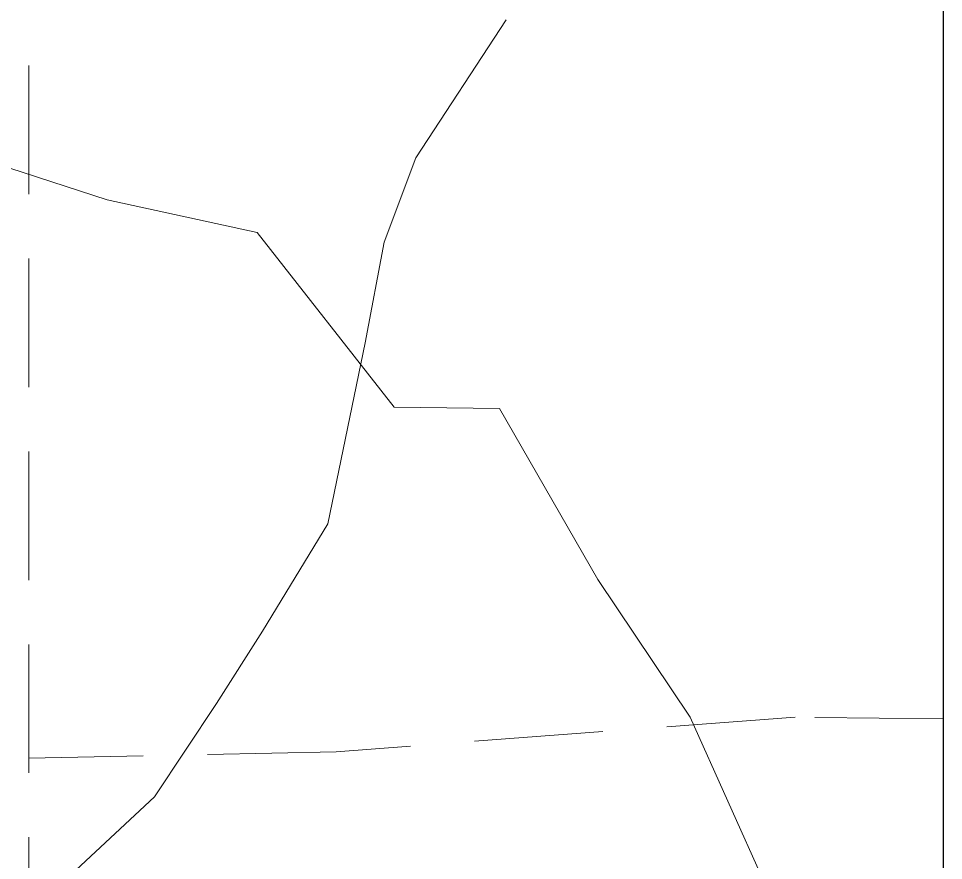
# Model space of a CAD drawing. Extents: x 2363323 to 2367082, y 6956018 to 6980837.
# Drawn here: x 2366130.8 to 2366219.2, y 6980709.7 to 6980790.2 of the extents above; entities that cross this region are included whole.
import ezdxf

# ---------------------------------------------------------------- set-up
doc = ezdxf.new("R2010")
doc.units = 0
doc.header["$LTSCALE"] = 4.1
doc.linetypes.add('MEDIUM_DASHED', pattern=[4.5, 3, -1.5])
doc.layers.add('62', color=7, linetype='Continuous', lineweight=13)
doc.layers.add('63', color=7, linetype='Continuous', lineweight=13)

msp = doc.modelspace()

# ---------------------------------------------------------------- linework, layer by layer
at = {"layer": '62', "linetype": 'MEDIUM_DASHED'}
msp.add_line((2366131.806, 6980385.954), (2366131.805, 6980835.548), dxfattribs=at)
at = {"layer": '62'}
msp.add_line((2366168.8, 6980776.882), (2366177.441, 6980790.069), dxfattribs=at)
at = {"layer": '62', "lineweight": 25}
msp.add_lwpolyline([(2365753.976, 6980385.954), (2366219.249, 6980385.954), (2366219.249, 6980835.546), (2365753.974, 6980835.546)], dxfattribs=at)
at = {"layer": '62'}
for points in [[(2366094.97, 6980793.962), (2366103.882, 6980788.406), (2366120.534, 6980778.952), (2366139.278, 6980772.878), (2366153.61, 6980769.728), (2366166.728, 6980753.031), (2366176.79, 6980752.894), (2366186.194, 6980736.56), (2366195.014, 6980723.396), (2366202.238, 6980707.329), (2366206.47, 6980684.916), (2366210.836, 6980665.836), (2366216.234, 6980645.043), (2366219.25, 6980632.51)], [(2366168.8, 6980776.882), (2366165.783, 6980768.805), (2366163.94, 6980759.174), (2366160.383, 6980741.87), (2366154.128, 6980731.611), (2366149.72, 6980724.7), (2366143.802, 6980715.788), (2366134.416, 6980706.992), (2366124.222, 6980700.849), (2366112.792, 6980694.908), (2366099.244, 6980686.448), (2366090.672, 6980679.021), (2366082.168, 6980673.328), (2366071.481, 6980667.05), (2366066.596, 6980663.068), (2366053.86, 6980656.002)]]:
    msp.add_lwpolyline(points, dxfattribs=at)
at = {"layer": '62', "linetype": 'MEDIUM_DASHED'}
msp.add_lwpolyline([(2366219.25, 6980723.217), (2366205.074, 6980723.397), (2366161.172, 6980720.088), (2366131.805, 6980719.458)], dxfattribs=at)
at = {"layer": '63', "linetype": 'MEDIUM_DASHED'}
msp.add_line((2366131.806, 6980385.954), (2366131.805, 6980835.548), dxfattribs=at)
at = {"layer": '63'}
msp.add_line((2366168.8, 6980776.882), (2366177.441, 6980790.069), dxfattribs=at)
at = {"layer": '63', "lineweight": 25}
msp.add_lwpolyline([(2365753.976, 6980385.954), (2366219.249, 6980385.954), (2366219.249, 6980835.546), (2365753.974, 6980835.546)], dxfattribs=at)
at = {"layer": '63'}
for points in [[(2366094.97, 6980793.962), (2366103.882, 6980788.406), (2366120.534, 6980778.952), (2366139.278, 6980772.878), (2366153.61, 6980769.728), (2366166.728, 6980753.031), (2366176.79, 6980752.894), (2366186.194, 6980736.56), (2366195.014, 6980723.396), (2366202.238, 6980707.329), (2366206.47, 6980684.916), (2366210.836, 6980665.836), (2366216.234, 6980645.043), (2366219.25, 6980632.51)], [(2366168.8, 6980776.882), (2366165.783, 6980768.805), (2366163.94, 6980759.174), (2366160.383, 6980741.87), (2366154.128, 6980731.611), (2366149.72, 6980724.7), (2366143.802, 6980715.788), (2366134.416, 6980706.992), (2366124.222, 6980700.849), (2366112.792, 6980694.908), (2366099.244, 6980686.448), (2366090.672, 6980679.021), (2366082.168, 6980673.328), (2366071.481, 6980667.05), (2366066.596, 6980663.068), (2366053.86, 6980656.002)]]:
    msp.add_lwpolyline(points, dxfattribs=at)
at = {"layer": '63', "linetype": 'MEDIUM_DASHED'}
msp.add_lwpolyline([(2366219.25, 6980723.217), (2366205.074, 6980723.397), (2366161.172, 6980720.088), (2366131.805, 6980719.458)], dxfattribs=at)

doc.saveas('drawing.dxf')
